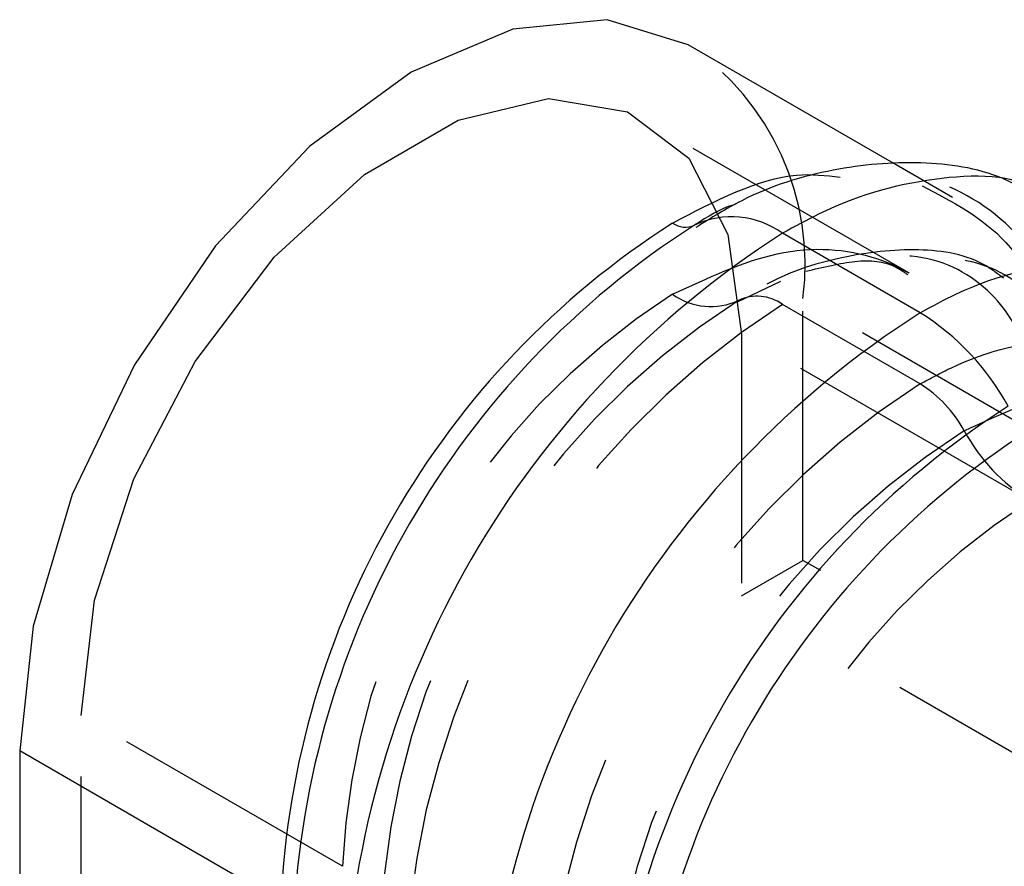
# Model space of a CAD drawing. Header units: inches. Extents: x 1907 to 2452, y -210 to -54.
# Tile 454 of 656: x 2002.829 to 2003.224, y -201.732 to -201.392. Entities that reach past the tile are written whole.
import ezdxf

# ---------------------------------------------------------------- set-up
doc = ezdxf.new("R2010")
doc.units = ezdxf.units.IN
doc.header["$LTSCALE"] = 0.5
doc.header["$MEASUREMENT"] = 0
doc.linetypes.add('HIDDEN', pattern=[0.22499999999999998, 0.15, -0.075])
doc.layers.add('SID-M-H', color=4, linetype='HIDDEN')
doc.layers.add('SID-M-S', color=105, linetype='Continuous')

msp = doc.modelspace()

# ---------------------------------------------------------------- linework, layer by layer
at = {"layer": 'SID-M-H'}
for p, q in [((2003.005085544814, -201.4322543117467), (2003.041293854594, -201.4236288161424)), ((2003.041293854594, -201.4236288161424), (2003.073040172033, -201.4288616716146)), ((2003.073040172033, -201.4288616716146), (2003.097752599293, -201.4475289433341)), ((2002.967348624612, -201.4540393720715), (2003.005085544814, -201.4322543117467)), ((2003.186113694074, -201.493587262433), (2003.079959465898, -201.4323057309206)), ((2003.097752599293, -201.4475289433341), (2003.11342908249, -201.4781183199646)), ((2003.203612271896, -201.4632755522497), (2003.181047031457, -201.4502489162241)), ((2002.931140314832, -201.48721910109), (2002.967348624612, -201.4540393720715)), ((2003.11342908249, -201.4781183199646), (2003.118799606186, -201.5181516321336)), ((2002.899393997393, -201.5291054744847), (2002.931140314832, -201.48721910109)), ((2003.117263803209, -201.5052617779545), (2003.134607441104, -201.4969648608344)), ((2003.190646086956, -201.538168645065), (2003.135341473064, -201.5062419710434)), ((2003.254033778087, -201.5676463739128), (2003.143548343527, -201.5038644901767)), ((2003.143548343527, -201.608994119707), (2003.143548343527, -201.5038644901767)), ((2003.229285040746, -201.5819335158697), (2003.118799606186, -201.5181516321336)), ((2003.118799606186, -201.5181516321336), (2003.118799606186, -201.6232812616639)), ((2002.874681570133, -201.5763051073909), (2002.899393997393, -201.5291054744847)), ((2002.859005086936, -201.6249941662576), (2002.874681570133, -201.5763051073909)), ((2003.118799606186, -201.6232812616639), (2003.143548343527, -201.608994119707)), ((2003.49710173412, -201.8130961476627), (2003.143548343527, -201.608994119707)), ((2002.853634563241, -201.6712281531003), (2002.859005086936, -201.6249941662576)), ((2003.26910146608, -201.7100486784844), (2003.118799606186, -201.6232812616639)), ((2002.958573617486, -201.731808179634), (2002.853634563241, -201.6712281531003)), ((2002.853634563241, -201.7957506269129), (2002.853634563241, -201.6712281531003))]:
    msp.add_line(p, q, dxfattribs=at)
for centre, radius, start, end in [((2003.038094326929, -201.4902143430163), 0.1063337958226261, 352.6245467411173, 56.06327286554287), ((2003.246426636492, -201.7449070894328), 0.2881509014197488, 122.605478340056, 177.3945215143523), ((2003.106486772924, -201.4808823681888), 0.02623220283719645, 234.2379468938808, 295.2276129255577), ((2003.12512105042, -201.5204327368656), 0.01748813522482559, 54.23794689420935, 115.2276129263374), ((2003.285980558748, -201.7677412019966), 0.3123555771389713, 122.6054783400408, 177.3945215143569), ((2003.312349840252, -201.7829639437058), 0.3284920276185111, 122.6054783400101, 177.3945215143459), ((2003.367654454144, -201.8148906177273), 0.3284920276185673, 122.6054783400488, 177.3945215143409), ((2003.163816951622, -201.5811288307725), 0.05064958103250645, 28.52002532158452, 58.0147430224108), ((2003.376633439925, -201.8200739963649), 0.3123555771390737, 122.6054783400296, 177.3945215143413), ((2003.275075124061, -201.520670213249), 0.07597437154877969, 208.5200253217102, 238.0147430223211), ((2003.390101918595, -201.8278490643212), 0.2881509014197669, 122.605478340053, 177.3945215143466)]:
    msp.add_arc(centre, radius, start, end, dxfattribs=at)
for points, knots in [([(2003.25353971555, -201.5396310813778), (2003.250121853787, -201.5232111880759), (2003.243115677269, -201.4895525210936), (2003.211364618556, -201.4593286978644), (2003.167978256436, -201.448211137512), (2003.133430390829, -201.4601975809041), (2003.116316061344, -201.4661354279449)], [0, 0, 0, 0, 0.2417556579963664, 0.4955679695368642, 0.7501143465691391, 1, 1, 1, 1]), ([(2003.191443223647, -201.4586259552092), (2003.203494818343, -201.4648997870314), (2003.228744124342, -201.4780440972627), (2003.244445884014, -201.5116759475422), (2003.249550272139, -201.5343244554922), (2003.250474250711, -201.5384242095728)], [0, 0, 0, 0, 0.4278722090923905, 0.8964354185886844, 1, 1, 1, 1]), ([(2003.091156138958, -201.502168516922), (2003.105389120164, -201.4955348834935), (2003.134560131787, -201.4819390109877), (2003.174614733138, -201.4847634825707), (2003.206307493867, -201.5059774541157), (2003.220798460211, -201.5344780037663), (2003.225250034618, -201.5536960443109), (2003.226056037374, -201.5571756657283)], [0, 0, 0, 0, 0.2282292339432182, 0.4677640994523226, 0.7073457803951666, 0.9470119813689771, 1, 1, 1, 1]), ([(2003.224198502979, -201.4957396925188), (2003.221543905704, -201.4937567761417), (2003.211227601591, -201.4860507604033), (2003.187491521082, -201.4830668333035), (2003.156405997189, -201.4870096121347), (2003.132548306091, -201.4949633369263), (2003.119704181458, -201.5038842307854), (2003.117898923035, -201.5051380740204)], [0, 0, 0, 0, 0.0924574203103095, 0.3593083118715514, 0.6411993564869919, 0.949570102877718, 1, 1, 1, 1]), ([(2003.241713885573, -201.5676743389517), (2003.242940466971, -201.565358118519), (2003.245974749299, -201.5596283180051), (2003.250408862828, -201.5407966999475), (2003.246619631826, -201.5134192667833), (2003.22484711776, -201.4905255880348), (2003.190409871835, -201.4846087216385), (2003.158169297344, -201.4937492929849), (2003.139409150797, -201.5040159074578), (2003.135341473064, -201.5062419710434)], [0, 0, 0, 0, 0.04209767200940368, 0.1041400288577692, 0.3120178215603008, 0.5215990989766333, 0.731618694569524, 0.9418080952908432, 1, 1, 1, 1]), ([(2003.235252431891, -201.5607962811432), (2003.235784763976, -201.549551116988), (2003.236880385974, -201.5264068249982), (2003.219907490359, -201.4990564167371), (2003.19159630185, -201.4833184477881), (2003.164640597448, -201.4879807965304), (2003.151384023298, -201.4902736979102)], [0, 0, 0, 0, 0.2258973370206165, 0.4649317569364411, 0.7368582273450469, 1, 1, 1, 1]), ([(2003.144693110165, -201.4929422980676), (2003.15165816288, -201.4912624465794), (2003.166725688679, -201.48762841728), (2003.178651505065, -201.4894206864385), (2003.18391238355, -201.4930769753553), (2003.185705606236, -201.4943232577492)], [0, 0, 0, 0, 0.361679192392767, 0.7824220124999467, 1, 1, 1, 1]), ([(2003.190646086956, -201.538168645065), (2003.194736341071, -201.535955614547), (2003.213600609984, -201.5257491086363), (2003.247563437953, -201.5176027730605), (2003.287456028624, -201.5266689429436), (2003.31913259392, -201.5552801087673), (2003.335898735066, -201.5901489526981), (2003.344852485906, -201.6167092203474), (2003.348118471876, -201.6260760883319), (2003.349438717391, -201.6298625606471)], [0, 0, 0, 0, 0.05819190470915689, 0.2683813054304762, 0.478400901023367, 0.6879821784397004, 0.8958599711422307, 0.9579023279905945, 1, 1, 1, 1]), ([(2003.208320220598, -201.5569453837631), (2003.223225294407, -201.5500864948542), (2003.253035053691, -201.5363688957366), (2003.293481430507, -201.5411485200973), (2003.322649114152, -201.5587360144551), (2003.333408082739, -201.5811529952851), (2003.337327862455, -201.5893201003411)], [0, 0, 0, 0, 0.2797321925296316, 0.5594570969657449, 0.8394984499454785, 1, 1, 1, 1])]:
    msp.add_open_spline(points, degree=3, knots=knots, dxfattribs=at)
at = {"layer": 'SID-M-S'}
for p, q in [((2003.06488271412, -201.3919374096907), (2003.026937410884, -201.395692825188)), ((2003.097458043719, -201.4019940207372), (2003.06488271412, -201.3919374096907)), ((2003.026937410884, -201.395692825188), (2002.986217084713, -201.4130095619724)), ((2003.181047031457, -201.4502489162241), (2003.097458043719, -201.4019940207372)), ((2002.986217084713, -201.4130095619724), (2002.945496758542, -201.4427075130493)), ((2002.945496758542, -201.4427075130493), (2002.907551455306, -201.4827628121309)), ((2003.190646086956, -201.509589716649), (2003.135341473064, -201.4776630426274)), ((2002.907551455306, -201.4827628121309), (2002.874967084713, -201.5304457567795)), ((2002.874967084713, -201.5304457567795), (2002.849964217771, -201.5825068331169)), ((2002.849964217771, -201.5825068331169), (2002.834246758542, -201.6353981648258)), ((2002.834246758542, -201.6353981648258), (2002.828885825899, -201.6855152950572)), ((2002.933824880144, -201.7460953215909), (2002.828885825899, -201.6855152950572)), ((2002.828885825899, -201.6855152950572), (2002.828885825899, -201.8100377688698))]:
    msp.add_line(p, q, dxfattribs=at)
for centre, radius, start, end in [((2003.114900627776, -201.5060445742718), 0.03497627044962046, 54.23794689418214, 115.2276129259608), ((2003.275410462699, -201.7616393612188), 0.3419390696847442, 122.605478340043, 177.394521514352), ((2003.28859510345, -201.7692507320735), 0.3500072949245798, 122.6054783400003, 177.3945215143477), ((2003.09626635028, -201.466494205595), 0.008744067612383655, 234.2379468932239, 295.2276129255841), ((2003.341333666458, -201.7996962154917), 0.3822801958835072, 122.6054783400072, 177.394521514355), ((2003.396638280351, -201.8316228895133), 0.382280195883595, 122.6054783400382, 177.394521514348), ((2003.136987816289, -201.5955100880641), 0.1012991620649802, 28.5200253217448, 58.01474302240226), ((2003.414596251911, -201.8419896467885), 0.3500072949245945, 122.6054783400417, 177.3945215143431), ((2003.419085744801, -201.8445813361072), 0.341939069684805, 122.6054783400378, 177.3945215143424)]:
    msp.add_arc(centre, radius, start, end, dxfattribs=at)
for points, knots in [([(2003.241532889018, -201.4654297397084), (2003.235737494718, -201.4618684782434), (2003.220220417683, -201.4523332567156), (2003.190222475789, -201.448072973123), (2003.154694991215, -201.451248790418), (2003.124363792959, -201.4605178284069), (2003.106637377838, -201.4715604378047), (2003.100552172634, -201.4753511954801)], [0, 0, 0, 0, 0.1359935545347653, 0.3641206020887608, 0.6048626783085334, 0.8643554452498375, 1, 1, 1, 1]), ([(2003.091156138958, -201.473589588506), (2003.108366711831, -201.4646059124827), (2003.132247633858, -201.4521404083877), (2003.152744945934, -201.4544661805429), (2003.158470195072, -201.4551158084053)], [0, 0, 0, 0, 0.7206829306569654, 0.9999999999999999, 0.9999999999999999, 0.9999999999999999, 0.9999999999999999]), ([(2003.241716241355, -201.464776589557), (2003.241102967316, -201.4641139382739), (2003.231951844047, -201.4542260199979), (2003.199703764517, -201.4534322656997), (2003.162505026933, -201.4627709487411), (2003.140182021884, -201.4750092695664), (2003.135341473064, -201.4776630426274)], [0, 0, 0, 0, 0.03056096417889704, 0.4560231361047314, 0.8820433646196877, 1, 1, 1, 1]), ([(2003.116316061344, -201.4661354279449), (2003.116026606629, -201.4662089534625), (2003.110771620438, -201.4675437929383), (2003.105229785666, -201.4710711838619), (2003.099993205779, -201.4744042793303)], [0, 0, 0, 0, 0.05508191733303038, 1, 1, 1, 1]), ([(2003.190646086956, -201.509589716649), (2003.195505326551, -201.5069468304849), (2003.21791452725, -201.4947587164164), (2003.257244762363, -201.4866402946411), (2003.292074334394, -201.4889318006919), (2003.305025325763, -201.5010357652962), (2003.305923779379, -201.5018754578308)], [0, 0, 0, 0, 0.1178205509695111, 0.5433492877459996, 0.9683206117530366, 1, 1, 1, 1])]:
    msp.add_open_spline(points, degree=3, knots=knots, dxfattribs=at)

doc.saveas('drawing.dxf')
